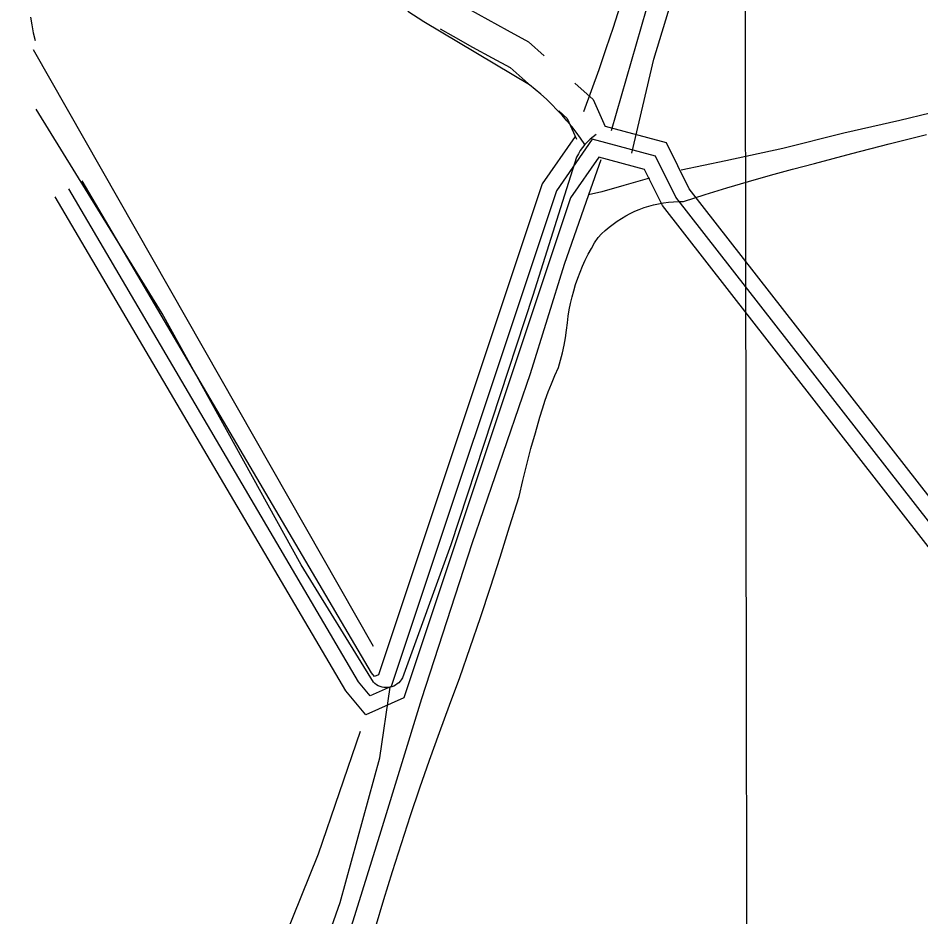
# Model space of a CAD drawing. Extents: x 3324104 to 3361979, y 612876 to 638273.
# Drawn here: x 3332761 to 3333625, y 634887 to 635747 of the extents above; entities that cross this region are included whole.
import ezdxf

# ---------------------------------------------------------------- set-up
doc = ezdxf.new("R2010")
doc.units = 0
for name, color, linetype in [('V-DTCH-CNTR', 7, 'Continuous'), ('V-GRID-MAJR', 7, 'Continuous'), ('V-ROAD-CNTR', 7, 'Continuous'), ('V-TOPO-SHOR', 7, 'Continuous')]:
    doc.layers.add(name, color=color, linetype=linetype)

msp = doc.modelspace()

# ---------------------------------------------------------------- linework, layer by layer
at = {"layer": 'V-DTCH-CNTR'}
for points in [[(3333302.648, 635658.067), (3333310.06, 635678.078), (3333317.264, 635698.165), (3333324.265, 635718.3250000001), (3333331.056, 635738.558), (3333337.64, 635758.859), (3333344.0130000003, 635779.229), (3333350.18, 635799.662), (3333355.857, 635817.729), (3333361.765, 635835.725), (3333367.901, 635853.643), (3333374.2660000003, 635871.481), (3333380.857, 635889.235), (3333387.6750000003, 635906.905), (3333394.716, 635924.487)], [(3333348.824, 635618.186), (3333369.757, 635708.186), (3333394.882, 635791.083)], [(3333303.7090000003, 635626.4230000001), (3333299.674, 635632.289), (3333295.472, 635638.033), (3333291.099, 635643.653), (3333286.5670000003, 635649.144), (3333281.875, 635654.497), (3333277.029, 635659.714), (3333272.032, 635664.784), (3333266.89, 635669.708), (3333261.6040000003, 635674.478), (3333256.183, 635679.09), (3333250.629, 635683.542), (3333149.503, 635743.747), (3333134.288, 635753.573)], [(3332773.125, 635748.2490000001), (3332774.323, 635740.792), (3332775.745, 635733.3740000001), (3332777.389, 635726.003)], [(3333314.504, 635635.975), (3333311.575, 635633.8640000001), (3333308.792, 635631.562), (3333306.166, 635629.078), (3333303.7090000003, 635626.4230000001), (3333301.433, 635623.6140000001), (3333299.3510000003, 635620.656), (3333297.468, 635617.5700000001), (3333295.795, 635614.367), (3333253.875, 635481.679), (3333175.531, 635243.2000000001), (3333128.998, 635115.667), (3333128.009, 635114.03), (3333126.846, 635112.513), (3333125.523, 635111.13), (3333124.054, 635109.903), (3333122.463, 635108.845), (3333120.7630000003, 635107.964), (3333118.977, 635107.278), (3333117.128, 635106.7930000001), (3333115.233, 635106.512), (3333113.323, 635106.438), (3333111.414, 635106.577), (3333109.534, 635106.926), (3333107.701, 635107.477), (3333105.9420000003, 635108.226), (3333104.272, 635109.162), (3333102.718, 635110.278), (3333101.2970000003, 635111.556), (3333032.128, 635223.897), (3332898.973, 635464.453), (3332778.4250000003, 635660.242)], [(3333338.674, 635555.661), (3333342.8170000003, 635558.098), (3333347.065, 635560.3470000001), (3333351.407, 635562.407), (3333355.836, 635564.273), (3333360.344, 635565.9400000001), (3333364.921, 635567.404), (3333369.558, 635568.664), (3333374.248, 635569.716), (3333378.9790000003, 635570.562), (3333383.74, 635571.197), (3333388.5270000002, 635571.617), (3333393.325, 635571.826), (3333398.13, 635571.822), (3333418.853, 635578.414), (3333439.645, 635584.7980000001), (3333460.497, 635590.968), (3333481.412, 635596.93), (3333502.3850000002, 635602.679), (3333523.418, 635608.215), (3333559.148, 635617.652), (3333594.926, 635626.899), (3333630.754, 635635.957)], [(3333103.357, 634876.784), (3333111.387, 634903.67), (3333119.653, 634930.484), (3333128.154, 634957.223), (3333136.8910000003, 634983.89), (3333145.859, 635010.477), (3333155.061, 635036.984), (3333164.4960000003, 635063.41), (3333174.163, 635089.751), (3333184.06, 635116.009), (3333193.981, 635144.767), (3333203.707, 635173.59), (3333213.242, 635202.479), (3333222.583, 635231.434), (3333231.73, 635260.448), (3333240.684, 635289.523), (3333244.296, 635304.7930000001), (3333248.11, 635320.014), (3333252.12, 635335.181), (3333256.326, 635350.2980000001), (3333260.731, 635365.357), (3333263.154, 635373.471), (3333265.798, 635381.517), (3333268.663, 635389.488), (3333271.7460000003, 635397.379), (3333275.043, 635405.182), (3333278.549, 635412.889), (3333280.491, 635419.919), (3333282.223, 635427.006), (3333283.745, 635434.1410000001), (3333285.054, 635441.317), (3333286.147, 635448.528), (3333287.0300000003, 635455.77), (3333287.818, 635461.975), (3333288.816, 635468.154), (3333290.022, 635474.294), (3333291.433, 635480.3910000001), (3333293.049, 635486.434), (3333294.87, 635492.421), (3333296.889, 635498.343), (3333299.109, 635504.1950000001), (3333301.524, 635509.966), (3333304.133, 635515.653), (3333306.93, 635521.248), (3333309.916, 635526.747), (3333313.0840000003, 635532.142), (3333316.435, 635537.428), (3333319.792, 635540.866), (3333323.298, 635544.155), (3333326.947, 635547.285), (3333330.73, 635550.248), (3333334.642, 635553.044), (3333338.674, 635555.661)], [(3332836.107, 634298.973), (3332876.435, 634404.314), (3332928.501, 634535.6730000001), (3332994.164, 634686.762), (3333069.393, 634900.657), (3333107.494, 635039.268), (3333117.183, 635106.807)]]:
    msp.add_lwpolyline(points, dxfattribs=at)
at = {"layer": 'V-GRID-MAJR'}
msp.add_spline([(3333482.838, 618266.121), (3333474.025, 624325.456), (3333465.2090000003, 630386.726), (3333456.393, 636448.02), (3333456.39, 636449.933)], degree=3, dxfattribs=at)
at = {"layer": 'V-ROAD-CNTR'}
for points in [[(3333180.086367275, 635763.3312725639), (3333192.3517328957, 635756.2701793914), (3333210.8180861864, 635745.884096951), (3333229.3832538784, 635735.6810001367), (3333249.6872920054, 635724.7875202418), (3333264.7031064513, 635711.3728188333)], [(3333165.262882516, 635737.248864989), (3333177.514267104, 635730.1958206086), (3333196.239913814, 635719.663903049), (3333215.0667461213, 635709.3169998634), (3333232.3607079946, 635700.0384797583), (3333249.387829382, 635684.8269339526)], [(3333294.096032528, 635685.1140149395), (3333311.611161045, 635669.466497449), (3333323.117162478, 635643.4629342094)], [(3333278.6558813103, 635658.67968907), (3333286.796399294, 635651.407181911), (3333295.682829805, 635631.3238489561)], [(3337064.9698325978, 634802.0723692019), (3336609.996742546, 634460.853051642), (3336581.368799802, 634388.8621956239), (3336581.87479879, 634317.5793381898), (3336590.6197813, 634276.9494194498), (3336595.737771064, 634202.0705692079), (3336585.5327914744, 634096.492780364), (3336580.438801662, 634022.6379280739), (3336583.1567962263, 633934.2711048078), (3336586.0377904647, 633870.9922313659), (3336581.90479873, 633856.2902607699), (3336127.351707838, 633490.831991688), (3335477.5420074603, 632967.6530380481), (3335473.756015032, 632972.1180291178), (3334812.197338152, 633801.9633694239), (3334513.236936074, 634183.0636072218), (3334277.161408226, 634483.6520060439), (3333713.362535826, 635186.554600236), (3333403.6901551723, 635583.9018055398), (3333381.78619898, 635627.9747173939), (3333323.5967231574, 635643.5221908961)], [(3335462.1690382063, 632962.5890481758), (3334800.431361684, 633792.6593880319), (3334501.437959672, 634173.8016257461), (3334265.4124317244, 634474.327024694), (3333701.59555936, 635177.2506188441), (3333390.9301806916, 635575.8728215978), (3333371.3692198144, 635615.2317428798), (3333310.829340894, 635631.4077105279), (3333276.452409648, 635582.0368092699), (3333118.1577262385, 635107.6087581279), (3333098.2007661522, 635098.68277598), (3333087.1747882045, 635111.95274944), (3332809.6053433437, 635583.9298054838)], [(3333294.4193285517, 635634.0904629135), (3333262.9074367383, 635588.8347956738), (3333106.0157505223, 635118.6097361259), (3333102.464757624, 635117.021739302), (3333099.488763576, 635120.6037321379), (3332822.535317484, 635591.5337902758)], [(3335473.5770153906, 632925.9461214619), (3335473.578015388, 632925.94712146), (3335450.5820613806, 632953.0600672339), (3334788.665385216, 633783.3554066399), (3334489.63898327, 634164.53964427), (3334253.6634552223, 634465.0020433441), (3333689.8285828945, 635167.9466374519), (3333378.170206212, 635567.8438376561), (3333360.952240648, 635602.4887683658), (3333317.1253283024, 635614.1997449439), (3333289.997382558, 635575.238822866), (3333130.299701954, 635096.6077801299), (3333093.9367746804, 635080.3438126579), (3333074.860812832, 635103.301766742), (3332796.675369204, 635576.3258206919)]]:
    msp.add_lwpolyline(points, dxfattribs=at)
at = {"layer": 'V-TOPO-SHOR'}
msp.add_line((3332775.4721446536, 635717.3912438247), (3333100.971537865, 635146.0242746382), dxfattribs=at)
for points in [[(3333551.846, 636237.9400000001), (3333514.055, 636146.861), (3333490.855, 636084.54), (3333473.193, 636031.569), (3333465.97, 636000.003), (3333459.273, 635958.9940000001), (3333453.551, 635937.515), (3333451.363, 635926.765), (3333445.901, 635922.132), (3333439.215, 635925.603), (3333433.151, 635925.698), (3333422.9620000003, 635920.463), (3333412.6380000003, 635906.469), (3333389.428, 635843.4720000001), (3333362.468, 635755.5970000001), (3333328.782, 635639.498)], [(3333663.143, 635663.334), (3333605.088, 635649.2440000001), (3333551.593, 635637.1730000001), (3333493.177, 635622.393), (3333438.6410000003, 635610.687), (3333395.801, 635601.882)], [(3333318.95, 635611.774), (3333307.254, 635578.299), (3333283.909, 635511.481), (3333251.298, 635406.845), (3333195.554, 635243.929), (3333147.448, 635095.721), (3333108.432, 634968.942), (3333066.608, 634834.791)], [(3333365.714, 635593.983), (3333341.066, 635587.098), (3333320.0700000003, 635581.148), (3333307.254, 635578.299)], [(3332188.0641839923, 635286.4006488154), (3332233.051231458, 635075.5527561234), (3332002.1414801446, 634904.7861035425), (3331994.085586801, 634872.321826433), (3332095.5630009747, 634831.9361668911), (3332132.303008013, 634698.1431455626), (3332185.069847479, 634677.9538555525), (3332193.2814902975, 634621.1803079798), (3332302.8147978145, 634613.2589255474), (3332400.2784243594, 634548.5285979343), (3332489.657839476, 634467.5590522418), (3332530.2488051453, 634451.404788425), (3332518.1578856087, 634406.7646375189), (3332798.1817443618, 634326.127829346), (3333048.586992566, 634947.1752677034), (3333088.944334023, 635064.8777409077)]]:
    msp.add_lwpolyline(points, dxfattribs=at)

doc.saveas('drawing.dxf')
